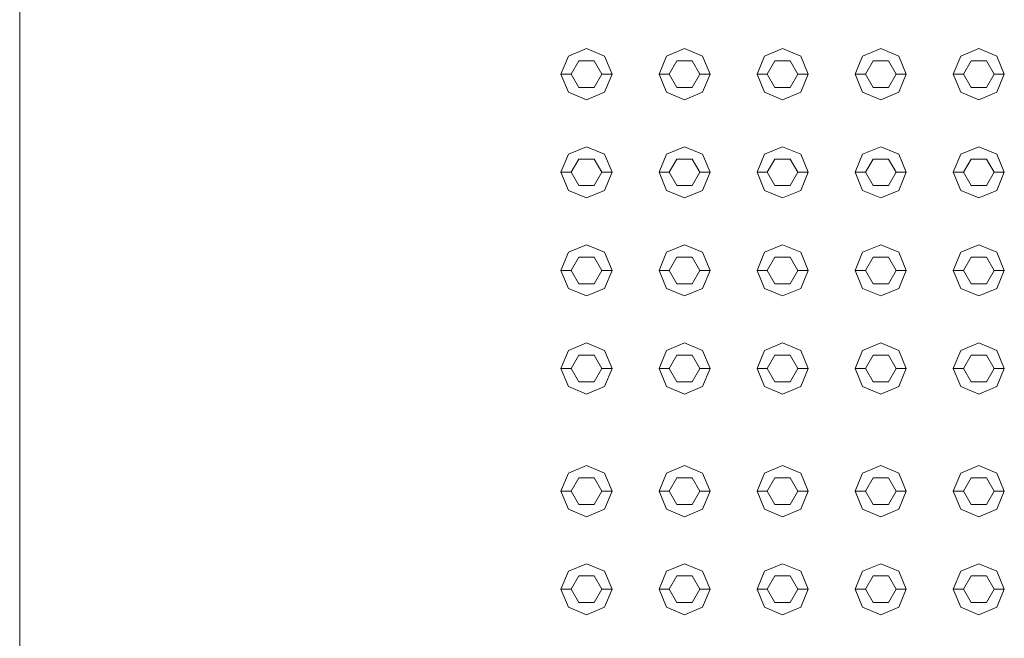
# Model space of a CAD drawing. Header units: millimetres. Extents: x 2 to 902, y -447 to 199.
# Tile 664 of 1056: x 24.392 to 25.356, y 165.727 to 166.333. Entities that reach past the tile are written whole.
import ezdxf

# ---------------------------------------------------------------- set-up
doc = ezdxf.new("R2010")
doc.units = ezdxf.units.MM
doc.header["$MEASUREMENT"] = 0
doc.layers.add('IFC-Elemento construtivo genérico-Contorno', color=253, linetype='Continuous', lineweight=5)
doc.layers.add('IFC-Laje-Contorno', color=134, linetype='Continuous', lineweight=5)

msp = doc.modelspace()

# ---------------------------------------------------------------- linework, layer by layer
at = {"layer": 'IFC-Elemento construtivo genérico-Contorno', "color": 7, "lineweight": 5}
for p, q in [((24.92211, 166.27943), (24.92943, 166.2971)), ((24.92211, 166.27943), (24.92943, 166.2971)), ((24.92943, 166.2971), (24.94711, 166.30443)), ((24.92943, 166.2971), (24.94711, 166.30443)), ((24.94711, 166.30443), (24.96478, 166.2971)), ((24.94711, 166.30443), (24.96478, 166.2971)), ((24.96478, 166.2971), (24.97211, 166.27943)), ((24.96478, 166.2971), (24.97211, 166.27943)), ((25.01811, 166.27943), (25.02543, 166.2971)), ((25.01811, 166.27943), (25.02543, 166.2971)), ((25.02543, 166.2971), (25.04311, 166.30443)), ((25.02543, 166.2971), (25.04311, 166.30443)), ((25.04311, 166.30443), (25.06078, 166.2971)), ((25.04311, 166.30443), (25.06078, 166.2971)), ((25.06078, 166.2971), (25.06811, 166.27943)), ((25.06078, 166.2971), (25.06811, 166.27943)), ((25.11411, 166.27943), (25.12143, 166.2971)), ((25.11411, 166.27943), (25.12143, 166.2971)), ((25.12143, 166.2971), (25.13911, 166.30443)), ((25.12143, 166.2971), (25.13911, 166.30443)), ((25.13911, 166.30443), (25.15678, 166.2971)), ((25.13911, 166.30443), (25.15678, 166.2971)), ((25.15678, 166.2971), (25.16411, 166.27943)), ((25.15678, 166.2971), (25.16411, 166.27943)), ((25.2101, 166.27943), (25.21743, 166.2971)), ((25.2101, 166.27943), (25.21743, 166.2971)), ((25.21743, 166.2971), (25.2351, 166.30443)), ((25.21743, 166.2971), (25.2351, 166.30443)), ((25.2351, 166.30443), (25.25279, 166.2971)), ((25.2351, 166.30443), (25.25279, 166.2971)), ((25.25279, 166.2971), (25.2601, 166.27943)), ((25.25279, 166.2971), (25.2601, 166.27943)), ((25.30611, 166.27943), (25.31343, 166.2971)), ((25.30611, 166.27943), (25.31343, 166.2971)), ((25.31343, 166.2971), (25.33111, 166.30443)), ((25.31343, 166.2971), (25.33111, 166.30443)), ((25.33111, 166.30443), (25.34878, 166.2971)), ((25.33111, 166.30443), (25.34878, 166.2971)), ((25.34878, 166.2971), (25.35611, 166.27943)), ((25.34878, 166.2971), (25.35611, 166.27943)), ((24.93211, 166.27943), (24.93961, 166.29242)), ((24.93211, 166.27943), (24.93961, 166.29242)), ((24.93961, 166.29242), (24.95461, 166.29242)), ((24.93961, 166.29242), (24.95461, 166.29242)), ((24.95461, 166.29242), (24.96211, 166.27943)), ((24.95461, 166.29242), (24.96211, 166.27943)), ((25.02811, 166.27943), (25.03561, 166.29242)), ((25.02811, 166.27943), (25.03561, 166.29242)), ((25.03561, 166.29242), (25.05061, 166.29242)), ((25.03561, 166.29242), (25.05061, 166.29242)), ((25.05061, 166.29242), (25.05811, 166.27943)), ((25.05061, 166.29242), (25.05811, 166.27943)), ((25.12411, 166.27943), (25.13161, 166.29242)), ((25.12411, 166.27943), (25.13161, 166.29242)), ((25.13161, 166.29242), (25.14661, 166.29242)), ((25.13161, 166.29242), (25.14661, 166.29242)), ((25.14661, 166.29242), (25.15411, 166.27943)), ((25.14661, 166.29242), (25.15411, 166.27943)), ((25.2201, 166.27943), (25.2276, 166.29242)), ((25.2201, 166.27943), (25.2276, 166.29242)), ((25.2276, 166.29242), (25.2426, 166.29242)), ((25.2276, 166.29242), (25.2426, 166.29242)), ((25.2426, 166.29242), (25.2501, 166.27943)), ((25.2426, 166.29242), (25.2501, 166.27943)), ((25.31611, 166.27943), (25.32361, 166.29242)), ((25.31611, 166.27943), (25.32361, 166.29242)), ((25.32361, 166.29242), (25.33861, 166.29242)), ((25.32361, 166.29242), (25.33861, 166.29242)), ((25.33861, 166.29242), (25.34611, 166.27943)), ((25.33861, 166.29242), (25.34611, 166.27943)), ((24.92211, 166.27943), (24.93211, 166.27943)), ((24.92211, 166.27943), (24.92943, 166.26175)), ((24.92211, 166.27943), (24.93211, 166.27943)), ((24.92211, 166.27943), (24.92943, 166.26175)), ((24.93211, 166.27943), (24.93961, 166.26644)), ((24.93211, 166.27943), (24.93961, 166.26644)), ((24.95461, 166.26644), (24.96211, 166.27943)), ((24.95461, 166.26644), (24.96211, 166.27943)), ((24.96211, 166.27943), (24.97211, 166.27943)), ((24.96211, 166.27943), (24.97211, 166.27943)), ((24.96478, 166.26175), (24.97211, 166.27943)), ((24.96478, 166.26175), (24.97211, 166.27943)), ((25.01811, 166.27943), (25.02811, 166.27943)), ((25.01811, 166.27943), (25.02543, 166.26175)), ((25.01811, 166.27943), (25.02811, 166.27943)), ((25.01811, 166.27943), (25.02543, 166.26175)), ((25.02811, 166.27943), (25.03561, 166.26644)), ((25.02811, 166.27943), (25.03561, 166.26644)), ((25.05061, 166.26644), (25.05811, 166.27943)), ((25.05061, 166.26644), (25.05811, 166.27943)), ((25.05811, 166.27943), (25.06811, 166.27943)), ((25.05811, 166.27943), (25.06811, 166.27943)), ((25.06078, 166.26175), (25.06811, 166.27943)), ((25.06078, 166.26175), (25.06811, 166.27943)), ((25.11411, 166.27943), (25.12411, 166.27943)), ((25.11411, 166.27943), (25.12143, 166.26175)), ((25.11411, 166.27943), (25.12411, 166.27943)), ((25.11411, 166.27943), (25.12143, 166.26175)), ((25.12411, 166.27943), (25.13161, 166.26644)), ((25.12411, 166.27943), (25.13161, 166.26644)), ((25.14661, 166.26644), (25.15411, 166.27943)), ((25.14661, 166.26644), (25.15411, 166.27943)), ((25.15411, 166.27943), (25.16411, 166.27943)), ((25.15411, 166.27943), (25.16411, 166.27943)), ((25.15678, 166.26175), (25.16411, 166.27943)), ((25.15678, 166.26175), (25.16411, 166.27943)), ((25.2101, 166.27943), (25.2201, 166.27943)), ((25.2101, 166.27943), (25.21743, 166.26175)), ((25.2101, 166.27943), (25.2201, 166.27943)), ((25.2101, 166.27943), (25.21743, 166.26175)), ((25.2201, 166.27943), (25.2276, 166.26644)), ((25.2201, 166.27943), (25.2276, 166.26644)), ((25.2426, 166.26644), (25.2501, 166.27943)), ((25.2426, 166.26644), (25.2501, 166.27943)), ((25.2501, 166.27943), (25.2601, 166.27943)), ((25.2501, 166.27943), (25.2601, 166.27943)), ((25.25279, 166.26175), (25.2601, 166.27943)), ((25.25279, 166.26175), (25.2601, 166.27943)), ((25.30611, 166.27943), (25.31611, 166.27943)), ((25.30611, 166.27943), (25.31343, 166.26175)), ((25.30611, 166.27943), (25.31611, 166.27943)), ((25.30611, 166.27943), (25.31343, 166.26175)), ((25.31611, 166.27943), (25.32361, 166.26644)), ((25.31611, 166.27943), (25.32361, 166.26644)), ((25.33861, 166.26644), (25.34611, 166.27943)), ((25.33861, 166.26644), (25.34611, 166.27943)), ((25.34611, 166.27943), (25.35611, 166.27943)), ((25.34611, 166.27943), (25.35611, 166.27943)), ((25.34878, 166.26175), (25.35611, 166.27943)), ((25.34878, 166.26175), (25.35611, 166.27943)), ((24.92943, 166.26175), (24.94711, 166.25443)), ((24.92943, 166.26175), (24.94711, 166.25443)), ((24.93961, 166.26644), (24.95461, 166.26644)), ((24.93961, 166.26644), (24.95461, 166.26644)), ((24.94711, 166.25443), (24.96478, 166.26175)), ((24.94711, 166.25443), (24.96478, 166.26175)), ((25.02543, 166.26175), (25.04311, 166.25443)), ((25.02543, 166.26175), (25.04311, 166.25443)), ((25.03561, 166.26644), (25.05061, 166.26644)), ((25.03561, 166.26644), (25.05061, 166.26644)), ((25.04311, 166.25443), (25.06078, 166.26175)), ((25.04311, 166.25443), (25.06078, 166.26175)), ((25.12143, 166.26175), (25.13911, 166.25443)), ((25.12143, 166.26175), (25.13911, 166.25443)), ((25.13161, 166.26644), (25.14661, 166.26644)), ((25.13161, 166.26644), (25.14661, 166.26644)), ((25.13911, 166.25443), (25.15678, 166.26175)), ((25.13911, 166.25443), (25.15678, 166.26175)), ((25.21743, 166.26175), (25.2351, 166.25443)), ((25.21743, 166.26175), (25.2351, 166.25443)), ((25.2276, 166.26644), (25.2426, 166.26644)), ((25.2276, 166.26644), (25.2426, 166.26644)), ((25.2351, 166.25443), (25.25279, 166.26175)), ((25.2351, 166.25443), (25.25279, 166.26175)), ((25.31343, 166.26175), (25.33111, 166.25443)), ((25.31343, 166.26175), (25.33111, 166.25443)), ((25.32361, 166.26644), (25.33861, 166.26644)), ((25.32361, 166.26644), (25.33861, 166.26644)), ((25.33111, 166.25443), (25.34878, 166.26175)), ((25.33111, 166.25443), (25.34878, 166.26175)), ((24.92211, 166.18343), (24.92943, 166.20111)), ((24.92211, 166.18343), (24.92943, 166.20111)), ((24.92943, 166.20111), (24.94711, 166.20843)), ((24.92943, 166.20111), (24.94711, 166.20843)), ((24.94711, 166.20843), (24.96478, 166.20111)), ((24.94711, 166.20843), (24.96478, 166.20111)), ((24.96478, 166.20111), (24.97211, 166.18343)), ((24.96478, 166.20111), (24.97211, 166.18343)), ((25.01811, 166.18343), (25.02543, 166.20111)), ((25.01811, 166.18343), (25.02543, 166.20111)), ((25.02543, 166.20111), (25.04311, 166.20843)), ((25.02543, 166.20111), (25.04311, 166.20843)), ((25.04311, 166.20843), (25.06078, 166.20111)), ((25.04311, 166.20843), (25.06078, 166.20111)), ((25.06078, 166.20111), (25.06811, 166.18343)), ((25.06078, 166.20111), (25.06811, 166.18343)), ((25.11411, 166.18343), (25.12143, 166.20111)), ((25.11411, 166.18343), (25.12143, 166.20111)), ((25.12143, 166.20111), (25.13911, 166.20843)), ((25.12143, 166.20111), (25.13911, 166.20843)), ((25.13911, 166.20843), (25.15678, 166.20111)), ((25.13911, 166.20843), (25.15678, 166.20111)), ((25.15678, 166.20111), (25.16411, 166.18343)), ((25.15678, 166.20111), (25.16411, 166.18343)), ((25.2101, 166.18343), (25.21743, 166.20111)), ((25.2101, 166.18343), (25.21743, 166.20111)), ((25.21743, 166.20111), (25.2351, 166.20843)), ((25.21743, 166.20111), (25.2351, 166.20843)), ((25.2351, 166.20843), (25.25279, 166.20111)), ((25.2351, 166.20843), (25.25279, 166.20111)), ((25.25279, 166.20111), (25.2601, 166.18343)), ((25.25279, 166.20111), (25.2601, 166.18343)), ((25.30611, 166.18343), (25.31343, 166.20111)), ((25.30611, 166.18343), (25.31343, 166.20111)), ((25.31343, 166.20111), (25.33111, 166.20843)), ((25.31343, 166.20111), (25.33111, 166.20843)), ((25.33111, 166.20843), (25.34878, 166.20111)), ((25.33111, 166.20843), (25.34878, 166.20111)), ((25.34878, 166.20111), (25.35611, 166.18343)), ((25.34878, 166.20111), (25.35611, 166.18343)), ((24.93211, 166.18343), (24.93961, 166.19642)), ((24.93211, 166.18343), (24.93961, 166.19642)), ((24.93961, 166.19642), (24.95461, 166.19642)), ((24.93961, 166.19642), (24.95461, 166.19642)), ((24.95461, 166.19642), (24.96211, 166.18343)), ((24.95461, 166.19642), (24.96211, 166.18343)), ((25.02811, 166.18343), (25.03561, 166.19642)), ((25.02811, 166.18343), (25.03561, 166.19642)), ((25.03561, 166.19642), (25.05061, 166.19642)), ((25.03561, 166.19642), (25.05061, 166.19642)), ((25.05061, 166.19642), (25.05811, 166.18343)), ((25.05061, 166.19642), (25.05811, 166.18343)), ((25.12411, 166.18343), (25.13161, 166.19642)), ((25.12411, 166.18343), (25.13161, 166.19642)), ((25.13161, 166.19642), (25.14661, 166.19642)), ((25.13161, 166.19642), (25.14661, 166.19642)), ((25.14661, 166.19642), (25.15411, 166.18343)), ((25.14661, 166.19642), (25.15411, 166.18343)), ((25.2201, 166.18343), (25.2276, 166.19642)), ((25.2201, 166.18343), (25.2276, 166.19642)), ((25.2276, 166.19642), (25.2426, 166.19642)), ((25.2276, 166.19642), (25.2426, 166.19642)), ((25.2426, 166.19642), (25.2501, 166.18343)), ((25.2426, 166.19642), (25.2501, 166.18343)), ((25.31611, 166.18343), (25.32361, 166.19642)), ((25.31611, 166.18343), (25.32361, 166.19642)), ((25.32361, 166.19642), (25.33861, 166.19642)), ((25.32361, 166.19642), (25.33861, 166.19642)), ((25.33861, 166.19642), (25.34611, 166.18343)), ((25.33861, 166.19642), (25.34611, 166.18343)), ((24.92211, 166.18343), (24.93211, 166.18343)), ((24.92211, 166.18343), (24.92943, 166.16576)), ((24.92211, 166.18343), (24.93211, 166.18343)), ((24.92211, 166.18343), (24.92943, 166.16576)), ((24.93211, 166.18343), (24.93961, 166.17044)), ((24.93211, 166.18343), (24.93961, 166.17044)), ((24.95461, 166.17044), (24.96211, 166.18343)), ((24.95461, 166.17044), (24.96211, 166.18343)), ((24.96211, 166.18343), (24.97211, 166.18343)), ((24.96211, 166.18343), (24.97211, 166.18343)), ((24.96478, 166.16576), (24.97211, 166.18343)), ((24.96478, 166.16576), (24.97211, 166.18343)), ((25.01811, 166.18343), (25.02811, 166.18343)), ((25.01811, 166.18343), (25.02543, 166.16576)), ((25.01811, 166.18343), (25.02811, 166.18343)), ((25.01811, 166.18343), (25.02543, 166.16576)), ((25.02811, 166.18343), (25.03561, 166.17044)), ((25.02811, 166.18343), (25.03561, 166.17044)), ((25.05061, 166.17044), (25.05811, 166.18343)), ((25.05061, 166.17044), (25.05811, 166.18343)), ((25.05811, 166.18343), (25.06811, 166.18343)), ((25.05811, 166.18343), (25.06811, 166.18343)), ((25.06078, 166.16576), (25.06811, 166.18343)), ((25.06078, 166.16576), (25.06811, 166.18343)), ((25.11411, 166.18343), (25.12411, 166.18343)), ((25.11411, 166.18343), (25.12143, 166.16576)), ((25.11411, 166.18343), (25.12411, 166.18343)), ((25.11411, 166.18343), (25.12143, 166.16576)), ((25.12411, 166.18343), (25.13161, 166.17044)), ((25.12411, 166.18343), (25.13161, 166.17044)), ((25.14661, 166.17044), (25.15411, 166.18343)), ((25.14661, 166.17044), (25.15411, 166.18343)), ((25.15411, 166.18343), (25.16411, 166.18343)), ((25.15411, 166.18343), (25.16411, 166.18343)), ((25.15678, 166.16576), (25.16411, 166.18343)), ((25.15678, 166.16576), (25.16411, 166.18343)), ((25.2101, 166.18343), (25.2201, 166.18343)), ((25.2101, 166.18343), (25.21743, 166.16576)), ((25.2101, 166.18343), (25.2201, 166.18343)), ((25.2101, 166.18343), (25.21743, 166.16576)), ((25.2201, 166.18343), (25.2276, 166.17044)), ((25.2201, 166.18343), (25.2276, 166.17044)), ((25.2426, 166.17044), (25.2501, 166.18343)), ((25.2426, 166.17044), (25.2501, 166.18343)), ((25.2501, 166.18343), (25.2601, 166.18343)), ((25.2501, 166.18343), (25.2601, 166.18343)), ((25.25279, 166.16576), (25.2601, 166.18343)), ((25.25279, 166.16576), (25.2601, 166.18343)), ((25.30611, 166.18343), (25.31611, 166.18343)), ((25.30611, 166.18343), (25.31343, 166.16576)), ((25.30611, 166.18343), (25.31611, 166.18343)), ((25.30611, 166.18343), (25.31343, 166.16576)), ((25.31611, 166.18343), (25.32361, 166.17044)), ((25.31611, 166.18343), (25.32361, 166.17044)), ((25.33861, 166.17044), (25.34611, 166.18343)), ((25.33861, 166.17044), (25.34611, 166.18343)), ((25.34611, 166.18343), (25.35611, 166.18343)), ((25.34611, 166.18343), (25.35611, 166.18343)), ((25.34878, 166.16576), (25.35611, 166.18343)), ((25.34878, 166.16576), (25.35611, 166.18343)), ((24.93961, 166.17044), (24.95461, 166.17044)), ((24.93961, 166.17044), (24.95461, 166.17044)), ((25.03561, 166.17044), (25.05061, 166.17044)), ((25.03561, 166.17044), (25.05061, 166.17044)), ((25.13161, 166.17044), (25.14661, 166.17044)), ((25.13161, 166.17044), (25.14661, 166.17044)), ((25.2276, 166.17044), (25.2426, 166.17044)), ((25.2276, 166.17044), (25.2426, 166.17044)), ((25.32361, 166.17044), (25.33861, 166.17044)), ((25.32361, 166.17044), (25.33861, 166.17044)), ((24.92943, 166.16576), (24.94711, 166.15843)), ((24.92943, 166.16576), (24.94711, 166.15843)), ((24.94711, 166.15843), (24.96478, 166.16576)), ((24.94711, 166.15843), (24.96478, 166.16576)), ((25.02543, 166.16576), (25.04311, 166.15843)), ((25.02543, 166.16576), (25.04311, 166.15843)), ((25.04311, 166.15843), (25.06078, 166.16576)), ((25.04311, 166.15843), (25.06078, 166.16576)), ((25.12143, 166.16576), (25.13911, 166.15843)), ((25.12143, 166.16576), (25.13911, 166.15843)), ((25.13911, 166.15843), (25.15678, 166.16576)), ((25.13911, 166.15843), (25.15678, 166.16576)), ((25.21743, 166.16576), (25.2351, 166.15843)), ((25.21743, 166.16576), (25.2351, 166.15843)), ((25.2351, 166.15843), (25.25279, 166.16576)), ((25.2351, 166.15843), (25.25279, 166.16576)), ((25.31343, 166.16576), (25.33111, 166.15843)), ((25.31343, 166.16576), (25.33111, 166.15843)), ((25.33111, 166.15843), (25.34878, 166.16576)), ((25.33111, 166.15843), (25.34878, 166.16576)), ((24.92211, 166.08743), (24.92943, 166.10511)), ((24.92211, 166.08743), (24.92943, 166.10511)), ((24.92943, 166.10511), (24.94711, 166.11243)), ((24.92943, 166.10511), (24.94711, 166.11243)), ((24.94711, 166.11243), (24.96478, 166.10511)), ((24.94711, 166.11243), (24.96478, 166.10511)), ((24.96478, 166.10511), (24.97211, 166.08743)), ((24.96478, 166.10511), (24.97211, 166.08743)), ((25.01811, 166.08743), (25.02543, 166.10511)), ((25.01811, 166.08743), (25.02543, 166.10511)), ((25.02543, 166.10511), (25.04311, 166.11243)), ((25.02543, 166.10511), (25.04311, 166.11243)), ((25.04311, 166.11243), (25.06078, 166.10511)), ((25.04311, 166.11243), (25.06078, 166.10511)), ((25.06078, 166.10511), (25.06811, 166.08743)), ((25.06078, 166.10511), (25.06811, 166.08743)), ((25.11411, 166.08743), (25.12143, 166.10511)), ((25.11411, 166.08743), (25.12143, 166.10511)), ((25.12143, 166.10511), (25.13911, 166.11243)), ((25.12143, 166.10511), (25.13911, 166.11243)), ((25.13911, 166.11243), (25.15678, 166.10511)), ((25.13911, 166.11243), (25.15678, 166.10511)), ((25.15678, 166.10511), (25.16411, 166.08743)), ((25.15678, 166.10511), (25.16411, 166.08743)), ((25.2101, 166.08743), (25.21743, 166.10511)), ((25.2101, 166.08743), (25.21743, 166.10511)), ((25.21743, 166.10511), (25.2351, 166.11243)), ((25.21743, 166.10511), (25.2351, 166.11243)), ((25.2351, 166.11243), (25.25279, 166.10511)), ((25.2351, 166.11243), (25.25279, 166.10511)), ((25.25279, 166.10511), (25.2601, 166.08743)), ((25.25279, 166.10511), (25.2601, 166.08743)), ((25.30611, 166.08743), (25.31343, 166.10511)), ((25.30611, 166.08743), (25.31343, 166.10511)), ((25.31343, 166.10511), (25.33111, 166.11243)), ((25.31343, 166.10511), (25.33111, 166.11243)), ((25.33111, 166.11243), (25.34878, 166.10511)), ((25.33111, 166.11243), (25.34878, 166.10511)), ((25.34878, 166.10511), (25.35611, 166.08743)), ((25.34878, 166.10511), (25.35611, 166.08743)), ((24.93211, 166.08743), (24.93961, 166.10042)), ((24.93211, 166.08743), (24.93961, 166.10042)), ((24.93961, 166.10042), (24.95461, 166.10042)), ((24.93961, 166.10042), (24.95461, 166.10042)), ((24.95461, 166.10042), (24.96211, 166.08743)), ((24.95461, 166.10042), (24.96211, 166.08743)), ((25.02811, 166.08743), (25.03561, 166.10042)), ((25.02811, 166.08743), (25.03561, 166.10042)), ((25.03561, 166.10042), (25.05061, 166.10042)), ((25.03561, 166.10042), (25.05061, 166.10042)), ((25.05061, 166.10042), (25.05811, 166.08743)), ((25.05061, 166.10042), (25.05811, 166.08743)), ((25.12411, 166.08743), (25.13161, 166.10042)), ((25.12411, 166.08743), (25.13161, 166.10042)), ((25.13161, 166.10042), (25.14661, 166.10042)), ((25.13161, 166.10042), (25.14661, 166.10042)), ((25.14661, 166.10042), (25.15411, 166.08743)), ((25.14661, 166.10042), (25.15411, 166.08743)), ((25.2201, 166.08743), (25.2276, 166.10042)), ((25.2201, 166.08743), (25.2276, 166.10042)), ((25.2276, 166.10042), (25.2426, 166.10042)), ((25.2276, 166.10042), (25.2426, 166.10042)), ((25.2426, 166.10042), (25.2501, 166.08743)), ((25.2426, 166.10042), (25.2501, 166.08743)), ((25.31611, 166.08743), (25.32361, 166.10042)), ((25.31611, 166.08743), (25.32361, 166.10042)), ((25.32361, 166.10042), (25.33861, 166.10042)), ((25.32361, 166.10042), (25.33861, 166.10042)), ((25.33861, 166.10042), (25.34611, 166.08743)), ((25.33861, 166.10042), (25.34611, 166.08743)), ((24.92211, 166.08743), (24.93211, 166.08743)), ((24.92211, 166.08743), (24.92943, 166.06975)), ((24.92211, 166.08743), (24.93211, 166.08743)), ((24.92211, 166.08743), (24.92943, 166.06975)), ((24.93211, 166.08743), (24.93961, 166.07444)), ((24.93211, 166.08743), (24.93961, 166.07444)), ((24.95461, 166.07444), (24.96211, 166.08743)), ((24.95461, 166.07444), (24.96211, 166.08743)), ((24.96211, 166.08743), (24.97211, 166.08743)), ((24.96211, 166.08743), (24.97211, 166.08743)), ((24.96478, 166.06975), (24.97211, 166.08743)), ((24.96478, 166.06975), (24.97211, 166.08743)), ((25.01811, 166.08743), (25.02811, 166.08743)), ((25.01811, 166.08743), (25.02543, 166.06975)), ((25.01811, 166.08743), (25.02811, 166.08743)), ((25.01811, 166.08743), (25.02543, 166.06975)), ((25.02811, 166.08743), (25.03561, 166.07444)), ((25.02811, 166.08743), (25.03561, 166.07444)), ((25.05061, 166.07444), (25.05811, 166.08743)), ((25.05061, 166.07444), (25.05811, 166.08743)), ((25.05811, 166.08743), (25.06811, 166.08743)), ((25.05811, 166.08743), (25.06811, 166.08743)), ((25.06078, 166.06975), (25.06811, 166.08743)), ((25.06078, 166.06975), (25.06811, 166.08743)), ((25.11411, 166.08743), (25.12411, 166.08743)), ((25.11411, 166.08743), (25.12143, 166.06975)), ((25.11411, 166.08743), (25.12411, 166.08743)), ((25.11411, 166.08743), (25.12143, 166.06975)), ((25.12411, 166.08743), (25.13161, 166.07444)), ((25.12411, 166.08743), (25.13161, 166.07444)), ((25.14661, 166.07444), (25.15411, 166.08743)), ((25.14661, 166.07444), (25.15411, 166.08743)), ((25.15411, 166.08743), (25.16411, 166.08743)), ((25.15411, 166.08743), (25.16411, 166.08743)), ((25.15678, 166.06975), (25.16411, 166.08743)), ((25.15678, 166.06975), (25.16411, 166.08743)), ((25.2101, 166.08743), (25.2201, 166.08743)), ((25.2101, 166.08743), (25.21743, 166.06975)), ((25.2101, 166.08743), (25.2201, 166.08743)), ((25.2101, 166.08743), (25.21743, 166.06975)), ((25.2201, 166.08743), (25.2276, 166.07444)), ((25.2201, 166.08743), (25.2276, 166.07444)), ((25.2426, 166.07444), (25.2501, 166.08743)), ((25.2426, 166.07444), (25.2501, 166.08743)), ((25.2501, 166.08743), (25.2601, 166.08743)), ((25.2501, 166.08743), (25.2601, 166.08743)), ((25.25279, 166.06975), (25.2601, 166.08743)), ((25.25279, 166.06975), (25.2601, 166.08743)), ((25.30611, 166.08743), (25.31611, 166.08743)), ((25.30611, 166.08743), (25.31343, 166.06975)), ((25.30611, 166.08743), (25.31611, 166.08743)), ((25.30611, 166.08743), (25.31343, 166.06975)), ((25.31611, 166.08743), (25.32361, 166.07444)), ((25.31611, 166.08743), (25.32361, 166.07444)), ((25.33861, 166.07444), (25.34611, 166.08743)), ((25.33861, 166.07444), (25.34611, 166.08743)), ((25.34611, 166.08743), (25.35611, 166.08743)), ((25.34611, 166.08743), (25.35611, 166.08743)), ((25.34878, 166.06975), (25.35611, 166.08743)), ((25.34878, 166.06975), (25.35611, 166.08743)), ((24.93961, 166.07444), (24.95461, 166.07444)), ((24.93961, 166.07444), (24.95461, 166.07444)), ((25.03561, 166.07444), (25.05061, 166.07444)), ((25.03561, 166.07444), (25.05061, 166.07444)), ((25.13161, 166.07444), (25.14661, 166.07444)), ((25.13161, 166.07444), (25.14661, 166.07444)), ((25.2276, 166.07444), (25.2426, 166.07444)), ((25.2276, 166.07444), (25.2426, 166.07444)), ((25.32361, 166.07444), (25.33861, 166.07444)), ((25.32361, 166.07444), (25.33861, 166.07444)), ((24.92943, 166.06975), (24.94711, 166.06243)), ((24.92943, 166.06975), (24.94711, 166.06243)), ((24.94711, 166.06243), (24.96478, 166.06975)), ((24.94711, 166.06243), (24.96478, 166.06975)), ((25.02543, 166.06975), (25.04311, 166.06243)), ((25.02543, 166.06975), (25.04311, 166.06243)), ((25.04311, 166.06243), (25.06078, 166.06975)), ((25.04311, 166.06243), (25.06078, 166.06975)), ((25.12143, 166.06975), (25.13911, 166.06243)), ((25.12143, 166.06975), (25.13911, 166.06243)), ((25.13911, 166.06243), (25.15678, 166.06975)), ((25.13911, 166.06243), (25.15678, 166.06975)), ((25.21743, 166.06975), (25.2351, 166.06243)), ((25.21743, 166.06975), (25.2351, 166.06243)), ((25.2351, 166.06243), (25.25279, 166.06975)), ((25.2351, 166.06243), (25.25279, 166.06975)), ((25.31343, 166.06975), (25.33111, 166.06243)), ((25.31343, 166.06975), (25.33111, 166.06243)), ((25.33111, 166.06243), (25.34878, 166.06975)), ((25.33111, 166.06243), (25.34878, 166.06975)), ((24.92943, 166.00911), (24.94711, 166.01643)), ((24.92943, 166.00911), (24.94711, 166.01643)), ((24.94711, 166.01643), (24.96478, 166.00911)), ((24.94711, 166.01643), (24.96478, 166.00911)), ((25.02543, 166.00911), (25.04311, 166.01643)), ((25.02543, 166.00911), (25.04311, 166.01643)), ((25.04311, 166.01643), (25.06078, 166.00911)), ((25.04311, 166.01643), (25.06078, 166.00911)), ((25.12143, 166.00911), (25.13911, 166.01643)), ((25.12143, 166.00911), (25.13911, 166.01643)), ((25.13911, 166.01643), (25.15678, 166.00911)), ((25.13911, 166.01643), (25.15678, 166.00911)), ((25.21743, 166.00911), (25.2351, 166.01643)), ((25.21743, 166.00911), (25.2351, 166.01643)), ((25.2351, 166.01643), (25.25279, 166.00911)), ((25.2351, 166.01643), (25.25279, 166.00911)), ((25.31343, 166.00911), (25.33111, 166.01643)), ((25.31343, 166.00911), (25.33111, 166.01643)), ((25.33111, 166.01643), (25.34878, 166.00911)), ((25.33111, 166.01643), (25.34878, 166.00911)), ((24.92211, 165.99143), (24.92943, 166.00911)), ((24.92211, 165.99143), (24.92943, 166.00911)), ((24.96478, 166.00911), (24.97211, 165.99143)), ((24.96478, 166.00911), (24.97211, 165.99143)), ((25.01811, 165.99143), (25.02543, 166.00911)), ((25.01811, 165.99143), (25.02543, 166.00911)), ((25.06078, 166.00911), (25.06811, 165.99143)), ((25.06078, 166.00911), (25.06811, 165.99143)), ((25.11411, 165.99143), (25.12143, 166.00911)), ((25.11411, 165.99143), (25.12143, 166.00911)), ((25.15678, 166.00911), (25.16411, 165.99143)), ((25.15678, 166.00911), (25.16411, 165.99143)), ((25.2101, 165.99143), (25.21743, 166.00911)), ((25.2101, 165.99143), (25.21743, 166.00911)), ((25.25279, 166.00911), (25.2601, 165.99143)), ((25.25279, 166.00911), (25.2601, 165.99143)), ((25.30611, 165.99143), (25.31343, 166.00911)), ((25.30611, 165.99143), (25.31343, 166.00911)), ((25.34878, 166.00911), (25.35611, 165.99143)), ((25.34878, 166.00911), (25.35611, 165.99143)), ((24.93211, 165.99143), (24.93961, 166.00442)), ((24.93211, 165.99143), (24.93961, 166.00442)), ((24.93961, 166.00442), (24.95461, 166.00442)), ((24.93961, 166.00442), (24.95461, 166.00442)), ((24.95461, 166.00442), (24.96211, 165.99143)), ((24.95461, 166.00442), (24.96211, 165.99143)), ((25.02811, 165.99143), (25.03561, 166.00442)), ((25.02811, 165.99143), (25.03561, 166.00442)), ((25.03561, 166.00442), (25.05061, 166.00442)), ((25.03561, 166.00442), (25.05061, 166.00442)), ((25.05061, 166.00442), (25.05811, 165.99143)), ((25.05061, 166.00442), (25.05811, 165.99143)), ((25.12411, 165.99143), (25.13161, 166.00442)), ((25.12411, 165.99143), (25.13161, 166.00442)), ((25.13161, 166.00442), (25.14661, 166.00442)), ((25.13161, 166.00442), (25.14661, 166.00442)), ((25.14661, 166.00442), (25.15411, 165.99143)), ((25.14661, 166.00442), (25.15411, 165.99143)), ((25.2201, 165.99143), (25.2276, 166.00442)), ((25.2201, 165.99143), (25.2276, 166.00442)), ((25.2276, 166.00442), (25.2426, 166.00442)), ((25.2276, 166.00442), (25.2426, 166.00442)), ((25.2426, 166.00442), (25.2501, 165.99143)), ((25.2426, 166.00442), (25.2501, 165.99143)), ((25.31611, 165.99143), (25.32361, 166.00442)), ((25.31611, 165.99143), (25.32361, 166.00442)), ((25.32361, 166.00442), (25.33861, 166.00442)), ((25.32361, 166.00442), (25.33861, 166.00442)), ((25.33861, 166.00442), (25.34611, 165.99143)), ((25.33861, 166.00442), (25.34611, 165.99143)), ((24.92211, 165.99143), (24.93211, 165.99143)), ((24.92211, 165.99143), (24.92943, 165.97375)), ((24.92211, 165.99143), (24.93211, 165.99143)), ((24.92211, 165.99143), (24.92943, 165.97375)), ((24.93211, 165.99143), (24.93961, 165.97844)), ((24.93211, 165.99143), (24.93961, 165.97844)), ((24.95461, 165.97844), (24.96211, 165.99143)), ((24.95461, 165.97844), (24.96211, 165.99143)), ((24.96211, 165.99143), (24.97211, 165.99143)), ((24.96211, 165.99143), (24.97211, 165.99143)), ((24.96478, 165.97375), (24.97211, 165.99143)), ((24.96478, 165.97375), (24.97211, 165.99143)), ((25.01811, 165.99143), (25.02811, 165.99143)), ((25.01811, 165.99143), (25.02543, 165.97375)), ((25.01811, 165.99143), (25.02811, 165.99143)), ((25.01811, 165.99143), (25.02543, 165.97375)), ((25.02811, 165.99143), (25.03561, 165.97844)), ((25.02811, 165.99143), (25.03561, 165.97844)), ((25.05061, 165.97844), (25.05811, 165.99143)), ((25.05061, 165.97844), (25.05811, 165.99143)), ((25.05811, 165.99143), (25.06811, 165.99143)), ((25.05811, 165.99143), (25.06811, 165.99143)), ((25.06078, 165.97375), (25.06811, 165.99143)), ((25.06078, 165.97375), (25.06811, 165.99143)), ((25.11411, 165.99143), (25.12411, 165.99143)), ((25.11411, 165.99143), (25.12143, 165.97375)), ((25.11411, 165.99143), (25.12411, 165.99143)), ((25.11411, 165.99143), (25.12143, 165.97375)), ((25.12411, 165.99143), (25.13161, 165.97844)), ((25.12411, 165.99143), (25.13161, 165.97844)), ((25.14661, 165.97844), (25.15411, 165.99143)), ((25.14661, 165.97844), (25.15411, 165.99143)), ((25.15411, 165.99143), (25.16411, 165.99143)), ((25.15411, 165.99143), (25.16411, 165.99143)), ((25.15678, 165.97375), (25.16411, 165.99143)), ((25.15678, 165.97375), (25.16411, 165.99143)), ((25.2101, 165.99143), (25.2201, 165.99143)), ((25.2101, 165.99143), (25.21743, 165.97375)), ((25.2101, 165.99143), (25.2201, 165.99143)), ((25.2101, 165.99143), (25.21743, 165.97375)), ((25.2201, 165.99143), (25.2276, 165.97844)), ((25.2201, 165.99143), (25.2276, 165.97844)), ((25.2426, 165.97844), (25.2501, 165.99143)), ((25.2426, 165.97844), (25.2501, 165.99143)), ((25.2501, 165.99143), (25.2601, 165.99143)), ((25.2501, 165.99143), (25.2601, 165.99143)), ((25.25279, 165.97375), (25.2601, 165.99143)), ((25.25279, 165.97375), (25.2601, 165.99143)), ((25.30611, 165.99143), (25.31611, 165.99143)), ((25.30611, 165.99143), (25.31343, 165.97375)), ((25.30611, 165.99143), (25.31611, 165.99143)), ((25.30611, 165.99143), (25.31343, 165.97375)), ((25.31611, 165.99143), (25.32361, 165.97844)), ((25.31611, 165.99143), (25.32361, 165.97844)), ((25.33861, 165.97844), (25.34611, 165.99143)), ((25.33861, 165.97844), (25.34611, 165.99143)), ((25.34611, 165.99143), (25.35611, 165.99143)), ((25.34611, 165.99143), (25.35611, 165.99143)), ((25.34878, 165.97375), (25.35611, 165.99143)), ((25.34878, 165.97375), (25.35611, 165.99143)), ((24.93961, 165.97844), (24.95461, 165.97844)), ((24.93961, 165.97844), (24.95461, 165.97844)), ((25.03561, 165.97844), (25.05061, 165.97844)), ((25.03561, 165.97844), (25.05061, 165.97844)), ((25.13161, 165.97844), (25.14661, 165.97844)), ((25.13161, 165.97844), (25.14661, 165.97844)), ((25.2276, 165.97844), (25.2426, 165.97844)), ((25.2276, 165.97844), (25.2426, 165.97844)), ((25.32361, 165.97844), (25.33861, 165.97844)), ((25.32361, 165.97844), (25.33861, 165.97844)), ((24.92943, 165.97375), (24.94711, 165.96643)), ((24.92943, 165.97375), (24.94711, 165.96643)), ((24.94711, 165.96643), (24.96478, 165.97375)), ((24.94711, 165.96643), (24.96478, 165.97375)), ((25.02543, 165.97375), (25.04311, 165.96643)), ((25.02543, 165.97375), (25.04311, 165.96643)), ((25.04311, 165.96643), (25.06078, 165.97375)), ((25.04311, 165.96643), (25.06078, 165.97375)), ((25.12143, 165.97375), (25.13911, 165.96643)), ((25.12143, 165.97375), (25.13911, 165.96643)), ((25.13911, 165.96643), (25.15678, 165.97375)), ((25.13911, 165.96643), (25.15678, 165.97375)), ((25.21743, 165.97375), (25.2351, 165.96643)), ((25.21743, 165.97375), (25.2351, 165.96643)), ((25.2351, 165.96643), (25.25279, 165.97375)), ((25.2351, 165.96643), (25.25279, 165.97375)), ((25.31343, 165.97375), (25.33111, 165.96643)), ((25.31343, 165.97375), (25.33111, 165.96643)), ((25.33111, 165.96643), (25.34878, 165.97375)), ((25.33111, 165.96643), (25.34878, 165.97375)), ((24.92943, 165.88911), (24.94711, 165.89643)), ((24.92943, 165.88911), (24.94711, 165.89643)), ((24.94711, 165.89643), (24.96478, 165.88911)), ((24.94711, 165.89643), (24.96478, 165.88911)), ((25.02543, 165.88911), (25.04311, 165.89643)), ((25.02543, 165.88911), (25.04311, 165.89643)), ((25.04311, 165.89643), (25.06078, 165.88911)), ((25.04311, 165.89643), (25.06078, 165.88911)), ((25.12143, 165.88911), (25.13911, 165.89643)), ((25.12143, 165.88911), (25.13911, 165.89643)), ((25.13911, 165.89643), (25.15678, 165.88911)), ((25.13911, 165.89643), (25.15678, 165.88911)), ((25.21743, 165.88911), (25.2351, 165.89643)), ((25.21743, 165.88911), (25.2351, 165.89643)), ((25.2351, 165.89643), (25.25279, 165.88911)), ((25.2351, 165.89643), (25.25279, 165.88911)), ((25.31343, 165.88911), (25.33111, 165.89643)), ((25.31343, 165.88911), (25.33111, 165.89643)), ((25.33111, 165.89643), (25.34878, 165.88911)), ((25.33111, 165.89643), (25.34878, 165.88911)), ((24.92211, 165.87143), (24.92943, 165.88911)), ((24.92211, 165.87143), (24.92943, 165.88911)), ((24.93211, 165.87143), (24.93961, 165.88442)), ((24.93211, 165.87143), (24.93961, 165.88442)), ((24.93961, 165.88442), (24.95461, 165.88442)), ((24.93961, 165.88442), (24.95461, 165.88442)), ((24.95461, 165.88442), (24.96211, 165.87143)), ((24.95461, 165.88442), (24.96211, 165.87143)), ((24.96478, 165.88911), (24.97211, 165.87143)), ((24.96478, 165.88911), (24.97211, 165.87143)), ((25.01811, 165.87143), (25.02543, 165.88911)), ((25.01811, 165.87143), (25.02543, 165.88911)), ((25.02811, 165.87143), (25.03561, 165.88442)), ((25.02811, 165.87143), (25.03561, 165.88442)), ((25.03561, 165.88442), (25.05061, 165.88442)), ((25.03561, 165.88442), (25.05061, 165.88442)), ((25.05061, 165.88442), (25.05811, 165.87143)), ((25.05061, 165.88442), (25.05811, 165.87143)), ((25.06078, 165.88911), (25.06811, 165.87143)), ((25.06078, 165.88911), (25.06811, 165.87143)), ((25.11411, 165.87143), (25.12143, 165.88911)), ((25.11411, 165.87143), (25.12143, 165.88911)), ((25.12411, 165.87143), (25.13161, 165.88442)), ((25.12411, 165.87143), (25.13161, 165.88442)), ((25.13161, 165.88442), (25.14661, 165.88442)), ((25.13161, 165.88442), (25.14661, 165.88442)), ((25.14661, 165.88442), (25.15411, 165.87143)), ((25.14661, 165.88442), (25.15411, 165.87143)), ((25.15678, 165.88911), (25.16411, 165.87143)), ((25.15678, 165.88911), (25.16411, 165.87143)), ((25.2101, 165.87143), (25.21743, 165.88911)), ((25.2101, 165.87143), (25.21743, 165.88911)), ((25.2201, 165.87143), (25.2276, 165.88442)), ((25.2201, 165.87143), (25.2276, 165.88442)), ((25.2276, 165.88442), (25.2426, 165.88442)), ((25.2276, 165.88442), (25.2426, 165.88442)), ((25.2426, 165.88442), (25.2501, 165.87143)), ((25.2426, 165.88442), (25.2501, 165.87143)), ((25.25279, 165.88911), (25.2601, 165.87143)), ((25.25279, 165.88911), (25.2601, 165.87143)), ((25.30611, 165.87143), (25.31343, 165.88911)), ((25.30611, 165.87143), (25.31343, 165.88911)), ((25.31611, 165.87143), (25.32361, 165.88442)), ((25.31611, 165.87143), (25.32361, 165.88442)), ((25.32361, 165.88442), (25.33861, 165.88442)), ((25.32361, 165.88442), (25.33861, 165.88442)), ((25.33861, 165.88442), (25.34611, 165.87143)), ((25.33861, 165.88442), (25.34611, 165.87143)), ((25.34878, 165.88911), (25.35611, 165.87143)), ((25.34878, 165.88911), (25.35611, 165.87143)), ((24.92211, 165.87143), (24.93211, 165.87143)), ((24.92211, 165.87143), (24.92943, 165.85375)), ((24.92211, 165.87143), (24.93211, 165.87143)), ((24.92211, 165.87143), (24.92943, 165.85375)), ((24.93211, 165.87143), (24.93961, 165.85844)), ((24.93211, 165.87143), (24.93961, 165.85844)), ((24.95461, 165.85844), (24.96211, 165.87143)), ((24.95461, 165.85844), (24.96211, 165.87143)), ((24.96211, 165.87143), (24.97211, 165.87143)), ((24.96211, 165.87143), (24.97211, 165.87143)), ((24.96478, 165.85375), (24.97211, 165.87143)), ((24.96478, 165.85375), (24.97211, 165.87143)), ((25.01811, 165.87143), (25.02811, 165.87143)), ((25.01811, 165.87143), (25.02543, 165.85375)), ((25.01811, 165.87143), (25.02811, 165.87143)), ((25.01811, 165.87143), (25.02543, 165.85375)), ((25.02811, 165.87143), (25.03561, 165.85844)), ((25.02811, 165.87143), (25.03561, 165.85844)), ((25.05061, 165.85844), (25.05811, 165.87143)), ((25.05061, 165.85844), (25.05811, 165.87143)), ((25.05811, 165.87143), (25.06811, 165.87143)), ((25.05811, 165.87143), (25.06811, 165.87143)), ((25.06078, 165.85375), (25.06811, 165.87143)), ((25.06078, 165.85375), (25.06811, 165.87143)), ((25.11411, 165.87143), (25.12411, 165.87143)), ((25.11411, 165.87143), (25.12143, 165.85375)), ((25.11411, 165.87143), (25.12411, 165.87143)), ((25.11411, 165.87143), (25.12143, 165.85375)), ((25.12411, 165.87143), (25.13161, 165.85844)), ((25.12411, 165.87143), (25.13161, 165.85844)), ((25.14661, 165.85844), (25.15411, 165.87143)), ((25.14661, 165.85844), (25.15411, 165.87143)), ((25.15411, 165.87143), (25.16411, 165.87143)), ((25.15411, 165.87143), (25.16411, 165.87143)), ((25.15678, 165.85375), (25.16411, 165.87143)), ((25.15678, 165.85375), (25.16411, 165.87143)), ((25.2101, 165.87143), (25.2201, 165.87143)), ((25.2101, 165.87143), (25.21743, 165.85375)), ((25.2101, 165.87143), (25.2201, 165.87143)), ((25.2101, 165.87143), (25.21743, 165.85375)), ((25.2201, 165.87143), (25.2276, 165.85844)), ((25.2201, 165.87143), (25.2276, 165.85844)), ((25.2426, 165.85844), (25.2501, 165.87143)), ((25.2426, 165.85844), (25.2501, 165.87143)), ((25.2501, 165.87143), (25.2601, 165.87143)), ((25.2501, 165.87143), (25.2601, 165.87143)), ((25.25279, 165.85375), (25.2601, 165.87143)), ((25.25279, 165.85375), (25.2601, 165.87143)), ((25.30611, 165.87143), (25.31611, 165.87143)), ((25.30611, 165.87143), (25.31343, 165.85375)), ((25.30611, 165.87143), (25.31611, 165.87143)), ((25.30611, 165.87143), (25.31343, 165.85375)), ((25.31611, 165.87143), (25.32361, 165.85844)), ((25.31611, 165.87143), (25.32361, 165.85844)), ((25.33861, 165.85844), (25.34611, 165.87143)), ((25.33861, 165.85844), (25.34611, 165.87143)), ((25.34611, 165.87143), (25.35611, 165.87143)), ((25.34611, 165.87143), (25.35611, 165.87143)), ((25.34878, 165.85375), (25.35611, 165.87143)), ((25.34878, 165.85375), (25.35611, 165.87143)), ((24.92943, 165.85375), (24.94711, 165.84643)), ((24.92943, 165.85375), (24.94711, 165.84643)), ((24.93961, 165.85844), (24.95461, 165.85844)), ((24.93961, 165.85844), (24.95461, 165.85844)), ((24.94711, 165.84643), (24.96478, 165.85375)), ((24.94711, 165.84643), (24.96478, 165.85375)), ((25.02543, 165.85375), (25.04311, 165.84643)), ((25.02543, 165.85375), (25.04311, 165.84643)), ((25.03561, 165.85844), (25.05061, 165.85844)), ((25.03561, 165.85844), (25.05061, 165.85844)), ((25.04311, 165.84643), (25.06078, 165.85375)), ((25.04311, 165.84643), (25.06078, 165.85375)), ((25.12143, 165.85375), (25.13911, 165.84643)), ((25.12143, 165.85375), (25.13911, 165.84643)), ((25.13161, 165.85844), (25.14661, 165.85844)), ((25.13161, 165.85844), (25.14661, 165.85844)), ((25.13911, 165.84643), (25.15678, 165.85375)), ((25.13911, 165.84643), (25.15678, 165.85375)), ((25.21743, 165.85375), (25.2351, 165.84643)), ((25.21743, 165.85375), (25.2351, 165.84643)), ((25.2276, 165.85844), (25.2426, 165.85844)), ((25.2276, 165.85844), (25.2426, 165.85844)), ((25.2351, 165.84643), (25.25279, 165.85375)), ((25.2351, 165.84643), (25.25279, 165.85375)), ((25.31343, 165.85375), (25.33111, 165.84643)), ((25.31343, 165.85375), (25.33111, 165.84643)), ((25.32361, 165.85844), (25.33861, 165.85844)), ((25.32361, 165.85844), (25.33861, 165.85844)), ((25.33111, 165.84643), (25.34878, 165.85375)), ((25.33111, 165.84643), (25.34878, 165.85375)), ((24.92943, 165.79311), (24.94711, 165.80043)), ((24.92943, 165.79311), (24.94711, 165.80043)), ((24.94711, 165.80043), (24.96478, 165.79311)), ((24.94711, 165.80043), (24.96478, 165.79311)), ((25.02543, 165.79311), (25.04311, 165.80043)), ((25.02543, 165.79311), (25.04311, 165.80043)), ((25.04311, 165.80043), (25.06078, 165.79311)), ((25.04311, 165.80043), (25.06078, 165.79311)), ((25.12143, 165.79311), (25.13911, 165.80043)), ((25.12143, 165.79311), (25.13911, 165.80043)), ((25.13911, 165.80043), (25.15678, 165.79311)), ((25.13911, 165.80043), (25.15678, 165.79311)), ((25.21743, 165.79311), (25.2351, 165.80043)), ((25.21743, 165.79311), (25.2351, 165.80043)), ((25.2351, 165.80043), (25.25279, 165.79311)), ((25.2351, 165.80043), (25.25279, 165.79311)), ((25.31343, 165.79311), (25.33111, 165.80043)), ((25.31343, 165.79311), (25.33111, 165.80043)), ((25.33111, 165.80043), (25.34878, 165.79311)), ((25.33111, 165.80043), (25.34878, 165.79311)), ((24.92211, 165.77543), (24.92943, 165.79311)), ((24.92211, 165.77543), (24.92943, 165.79311)), ((24.93211, 165.77543), (24.93961, 165.78842)), ((24.93211, 165.77543), (24.93961, 165.78842)), ((24.93961, 165.78842), (24.95461, 165.78842)), ((24.93961, 165.78842), (24.95461, 165.78842)), ((24.95461, 165.78842), (24.96211, 165.77543)), ((24.95461, 165.78842), (24.96211, 165.77543)), ((24.96478, 165.79311), (24.97211, 165.77543)), ((24.96478, 165.79311), (24.97211, 165.77543)), ((25.01811, 165.77543), (25.02543, 165.79311)), ((25.01811, 165.77543), (25.02543, 165.79311)), ((25.02811, 165.77543), (25.03561, 165.78842)), ((25.02811, 165.77543), (25.03561, 165.78842)), ((25.03561, 165.78842), (25.05061, 165.78842)), ((25.03561, 165.78842), (25.05061, 165.78842)), ((25.05061, 165.78842), (25.05811, 165.77543)), ((25.05061, 165.78842), (25.05811, 165.77543)), ((25.06078, 165.79311), (25.06811, 165.77543)), ((25.06078, 165.79311), (25.06811, 165.77543)), ((25.11411, 165.77543), (25.12143, 165.79311)), ((25.11411, 165.77543), (25.12143, 165.79311)), ((25.12411, 165.77543), (25.13161, 165.78842)), ((25.12411, 165.77543), (25.13161, 165.78842)), ((25.13161, 165.78842), (25.14661, 165.78842)), ((25.13161, 165.78842), (25.14661, 165.78842)), ((25.14661, 165.78842), (25.15411, 165.77543)), ((25.14661, 165.78842), (25.15411, 165.77543)), ((25.15678, 165.79311), (25.16411, 165.77543)), ((25.15678, 165.79311), (25.16411, 165.77543)), ((25.2101, 165.77543), (25.21743, 165.79311)), ((25.2101, 165.77543), (25.21743, 165.79311)), ((25.2201, 165.77543), (25.2276, 165.78842)), ((25.2201, 165.77543), (25.2276, 165.78842)), ((25.2276, 165.78842), (25.2426, 165.78842)), ((25.2276, 165.78842), (25.2426, 165.78842)), ((25.2426, 165.78842), (25.2501, 165.77543)), ((25.2426, 165.78842), (25.2501, 165.77543)), ((25.25279, 165.79311), (25.2601, 165.77543)), ((25.25279, 165.79311), (25.2601, 165.77543)), ((25.30611, 165.77543), (25.31343, 165.79311)), ((25.30611, 165.77543), (25.31343, 165.79311)), ((25.31611, 165.77543), (25.32361, 165.78842)), ((25.31611, 165.77543), (25.32361, 165.78842)), ((25.32361, 165.78842), (25.33861, 165.78842)), ((25.32361, 165.78842), (25.33861, 165.78842)), ((25.33861, 165.78842), (25.34611, 165.77543)), ((25.33861, 165.78842), (25.34611, 165.77543)), ((25.34878, 165.79311), (25.35611, 165.77543)), ((25.34878, 165.79311), (25.35611, 165.77543)), ((24.92211, 165.77543), (24.93211, 165.77543)), ((24.92211, 165.77543), (24.92943, 165.75775)), ((24.92211, 165.77543), (24.93211, 165.77543)), ((24.92211, 165.77543), (24.92943, 165.75775)), ((24.93211, 165.77543), (24.93961, 165.76244)), ((24.93211, 165.77543), (24.93961, 165.76244)), ((24.95461, 165.76244), (24.96211, 165.77543)), ((24.95461, 165.76244), (24.96211, 165.77543)), ((24.96211, 165.77543), (24.97211, 165.77543)), ((24.96211, 165.77543), (24.97211, 165.77543)), ((24.96478, 165.75775), (24.97211, 165.77543)), ((24.96478, 165.75775), (24.97211, 165.77543)), ((25.01811, 165.77543), (25.02811, 165.77543)), ((25.01811, 165.77543), (25.02543, 165.75775)), ((25.01811, 165.77543), (25.02811, 165.77543)), ((25.01811, 165.77543), (25.02543, 165.75775)), ((25.02811, 165.77543), (25.03561, 165.76244)), ((25.02811, 165.77543), (25.03561, 165.76244)), ((25.05061, 165.76244), (25.05811, 165.77543)), ((25.05061, 165.76244), (25.05811, 165.77543)), ((25.05811, 165.77543), (25.06811, 165.77543)), ((25.05811, 165.77543), (25.06811, 165.77543)), ((25.06078, 165.75775), (25.06811, 165.77543)), ((25.06078, 165.75775), (25.06811, 165.77543)), ((25.11411, 165.77543), (25.12411, 165.77543)), ((25.11411, 165.77543), (25.12143, 165.75775)), ((25.11411, 165.77543), (25.12411, 165.77543)), ((25.11411, 165.77543), (25.12143, 165.75775)), ((25.12411, 165.77543), (25.13161, 165.76244)), ((25.12411, 165.77543), (25.13161, 165.76244)), ((25.14661, 165.76244), (25.15411, 165.77543)), ((25.14661, 165.76244), (25.15411, 165.77543)), ((25.15411, 165.77543), (25.16411, 165.77543)), ((25.15411, 165.77543), (25.16411, 165.77543)), ((25.15678, 165.75775), (25.16411, 165.77543)), ((25.15678, 165.75775), (25.16411, 165.77543)), ((25.2101, 165.77543), (25.2201, 165.77543)), ((25.2101, 165.77543), (25.21743, 165.75775)), ((25.2101, 165.77543), (25.2201, 165.77543)), ((25.2101, 165.77543), (25.21743, 165.75775)), ((25.2201, 165.77543), (25.2276, 165.76244)), ((25.2201, 165.77543), (25.2276, 165.76244)), ((25.2426, 165.76244), (25.2501, 165.77543)), ((25.2426, 165.76244), (25.2501, 165.77543)), ((25.2501, 165.77543), (25.2601, 165.77543)), ((25.2501, 165.77543), (25.2601, 165.77543)), ((25.25279, 165.75775), (25.2601, 165.77543)), ((25.25279, 165.75775), (25.2601, 165.77543)), ((25.30611, 165.77543), (25.31611, 165.77543)), ((25.30611, 165.77543), (25.31343, 165.75775)), ((25.30611, 165.77543), (25.31611, 165.77543)), ((25.30611, 165.77543), (25.31343, 165.75775)), ((25.31611, 165.77543), (25.32361, 165.76244)), ((25.31611, 165.77543), (25.32361, 165.76244)), ((25.33861, 165.76244), (25.34611, 165.77543)), ((25.33861, 165.76244), (25.34611, 165.77543)), ((25.34611, 165.77543), (25.35611, 165.77543)), ((25.34611, 165.77543), (25.35611, 165.77543)), ((25.34878, 165.75775), (25.35611, 165.77543)), ((25.34878, 165.75775), (25.35611, 165.77543)), ((24.92943, 165.75775), (24.94711, 165.75043)), ((24.92943, 165.75775), (24.94711, 165.75043)), ((24.93961, 165.76244), (24.95461, 165.76244)), ((24.93961, 165.76244), (24.95461, 165.76244)), ((24.94711, 165.75043), (24.96478, 165.75775)), ((24.94711, 165.75043), (24.96478, 165.75775)), ((25.02543, 165.75775), (25.04311, 165.75043)), ((25.02543, 165.75775), (25.04311, 165.75043)), ((25.03561, 165.76244), (25.05061, 165.76244)), ((25.03561, 165.76244), (25.05061, 165.76244)), ((25.04311, 165.75043), (25.06078, 165.75775)), ((25.04311, 165.75043), (25.06078, 165.75775)), ((25.12143, 165.75775), (25.13911, 165.75043)), ((25.12143, 165.75775), (25.13911, 165.75043)), ((25.13161, 165.76244), (25.14661, 165.76244)), ((25.13161, 165.76244), (25.14661, 165.76244)), ((25.13911, 165.75043), (25.15678, 165.75775)), ((25.13911, 165.75043), (25.15678, 165.75775)), ((25.21743, 165.75775), (25.2351, 165.75043)), ((25.21743, 165.75775), (25.2351, 165.75043)), ((25.2276, 165.76244), (25.2426, 165.76244)), ((25.2276, 165.76244), (25.2426, 165.76244)), ((25.2351, 165.75043), (25.25279, 165.75775)), ((25.2351, 165.75043), (25.25279, 165.75775)), ((25.31343, 165.75775), (25.33111, 165.75043)), ((25.31343, 165.75775), (25.33111, 165.75043)), ((25.32361, 165.76244), (25.33861, 165.76244)), ((25.32361, 165.76244), (25.33861, 165.76244)), ((25.33111, 165.75043), (25.34878, 165.75775)), ((25.33111, 165.75043), (25.34878, 165.75775))]:
    msp.add_line(p, q, dxfattribs=at)
at = {"layer": 'IFC-Laje-Contorno', "color": 7, "lineweight": 5}
for p, q in [((24.39218, 165.68953), (24.39218, 168.61333)), ((24.39219, 165.68953), (24.39219, 168.61333))]:
    msp.add_line(p, q, dxfattribs=at)

doc.saveas('drawing.dxf')
